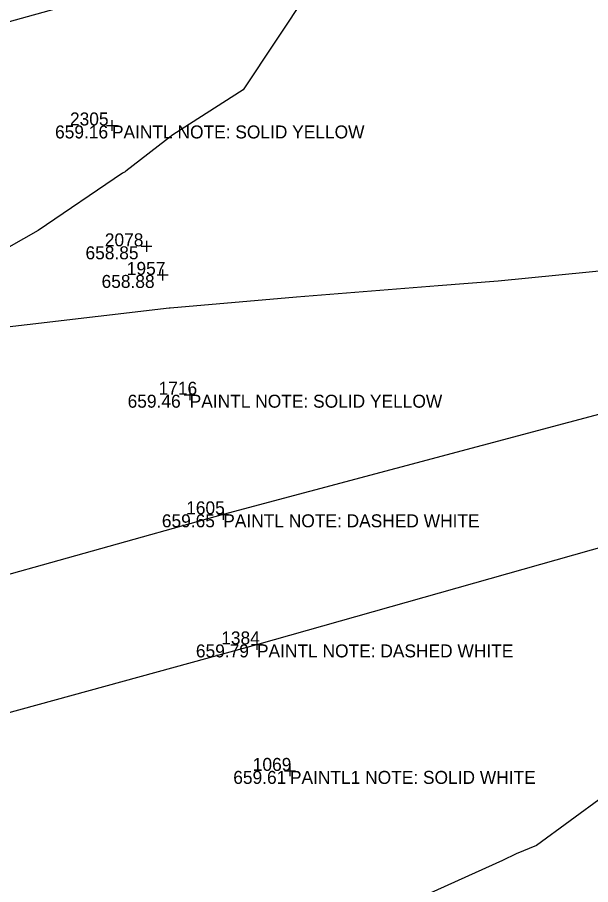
# Model space of a CAD drawing. Extents: x 2129350 to 2137777, y 657588 to 659885.
# Drawn here: x 2132345.2 to 2132398.3, y 658435.6 to 658515.9 of the extents above; entities that cross this region are included whole.
import ezdxf

# ---------------------------------------------------------------- set-up
doc = ezdxf.new("R2010")
doc.units = 0
for name, color, linetype in [('DT_X_Contour_Minor', 7, 'Continuous'), ('PV_X_COP', 7, 'Continuous'), ('SV_X_Shot_Marker', 7, 'Continuous'), ('SV_X_Text_Comment', 7, 'Continuous'), ('SV_X_Text_Elevation', 7, 'Continuous'), ('SV_X_Text_Name', 7, 'Continuous')]:
    doc.layers.add(name, color=color, linetype=linetype)

msp = doc.modelspace()

# ---------------------------------------------------------------- linework, layer by layer
at = {"layer": 'DT_X_Contour_Minor'}
for points in [[(2132375.179, 658522.773), (2132366.123, 658509.139), (2132359.639, 658504.975), (2132355.289, 658501.623), (2132355.219, 658501.574), (2132354.979, 658501.429), (2132347.159, 658496.154), (2132332.701, 658487.931)], [(2132339.568, 658486.679), (2132359.29, 658488.98), (2132359.374, 658488.986), (2132371.061, 658490.012), (2132384.175, 658491.039), (2132389.714, 658491.473), (2132403.767, 658492.883), (2132410.095, 658491.03), (2132426.617, 658486.593), (2132430.643, 658484.53), (2132438.656, 658480.43), (2132442.137, 658478.649), (2132439.775, 658476.469), (2132424.51, 658461.34), (2132419.264, 658458.015), (2132419.257, 658458.01), (2132417.745, 658456.802), (2132417.567, 658456.674), (2132405.734, 658448.378), (2132393.276, 658439.268), (2132391.406, 658438.504), (2132390.132, 658437.882), (2132375.567, 658431.304)]]:
    msp.add_lwpolyline(points, dxfattribs=at)
at = {"layer": 'PV_X_COP'}
for points in [[(2132158.557, 658463.819), (2132206.059, 658477.425), (2132254.457, 658490.671), (2132302.652, 658503.875), (2132350.765, 658517.201), (2132399.185, 658530.482), (2132447.472, 658543.514), (2132495.635, 658557.077), (2132543.815, 658570.086), (2132591.553, 658583.089), (2132640.05, 658596.448), (2132688.424, 658610.147), (2132736.652, 658623.317), (2132784.372, 658636.37), (2132832.923, 658649.951), (2132881.169, 658663.772), (2132929.561, 658676.421), (2132976.851, 658690.094), (2133025.728, 658703.104), (2133073.543, 658716.202), (2133122.487, 658729.468), (2133170.198, 658742.404), (2133218.348, 658756.095)], [(2132174.314, 658404.93), (2132222.669, 658417.736), (2132270.685, 658431.479), (2132318.948, 658444.555), (2132367.414, 658457.86), (2132415.246, 658471.396), (2132463.102, 658484.304), (2132511.785, 658497.661), (2132560.133, 658510.6), (2132608.07, 658523.881), (2132655.96, 658537.096), (2132704.86, 658550.935), (2132752.706, 658564.134), (2132800.763, 658577.314), (2132849.388, 658590.615), (2132897.292, 658603.907), (2132945.588, 658617.439), (2132994.017, 658630.575), (2133042.008, 658643.544), (2133090.187, 658656.902), (2133138.562, 658670.06), (2133186.629, 658683.381), (2133234.839, 658696.93)], [(2132846.101, 658602.282), (2132797.631, 658589.057), (2132749.54, 658575.649), (2132701.683, 658562.138), (2132653.22, 658549.217), (2132604.879, 658535.725), (2132557.066, 658521.626), (2132508.698, 658509.555), (2132460.239, 658495.857), (2132412.214, 658482.625), (2132364.293, 658469.89), (2132315.77, 658456.31), (2132267.799, 658442.646), (2132219.177, 658429.818), (2132171.044, 658416.385)]]:
    msp.add_lwpolyline(points, dxfattribs=at)
at = {"layer": 'SV_X_Shot_Marker'}
for p, q in [((2132353.998, 658506.353), (2132353.998, 658505.353)), ((2132353.498, 658505.853), (2132354.498, 658505.853)), ((2132353.998, 658505.853), (2132353.998, 658505.853)), ((2132357.193, 658495.176), (2132357.193, 658494.176)), ((2132356.693, 658494.676), (2132357.693, 658494.676)), ((2132357.193, 658494.676), (2132357.193, 658494.676)), ((2132358.688, 658492.53), (2132358.688, 658491.53)), ((2132358.188, 658492.03), (2132359.188, 658492.03)), ((2132358.688, 658492.03), (2132358.688, 658492.03)), ((2132361.192, 658481.451), (2132361.192, 658480.451)), ((2132360.692, 658480.951), (2132361.692, 658480.951)), ((2132361.192, 658480.951), (2132361.192, 658480.951)), ((2132364.293, 658470.39), (2132364.293, 658469.39)), ((2132363.793, 658469.89), (2132364.793, 658469.89)), ((2132364.293, 658469.89), (2132364.293, 658469.89)), ((2132367.414, 658458.36), (2132367.414, 658457.36)), ((2132366.914, 658457.86), (2132367.914, 658457.86)), ((2132367.414, 658457.86), (2132367.414, 658457.86)), ((2132369.965, 658446.162), (2132370.965, 658446.162)), ((2132370.465, 658446.662), (2132370.465, 658445.662)), ((2132370.465, 658446.162), (2132370.465, 658446.162))]:
    msp.add_line(p, q, dxfattribs=at)

# ---------------------------------------------------------------- texts
at = {"layer": 'SV_X_Text_Comment'}
for s, p in [('PAINTL NOTE: SOLID YELLOW', (2132353.998, 658504.653)), ('PAINTL NOTE: SOLID YELLOW', (2132361.192, 658479.751)), ('PAINTL NOTE: DASHED WHITE', (2132364.293, 658468.69)), ('PAINTL NOTE: DASHED WHITE', (2132367.414, 658456.66)), ('PAINTL1 NOTE: SOLID WHITE', (2132370.465, 658444.962))]:
    msp.add_text(s, height=1.2, dxfattribs=at).set_placement(p)
at = {"layer": 'SV_X_Text_Elevation'}
for s, p in [('659.16', (2132348.736, 658504.653)), ('658.85', (2132351.552, 658493.476)), ('658.88', (2132353.038, 658490.83)), ('659.46', (2132355.448, 658479.751)), ('659.65', (2132358.615, 658468.69)), ('659.79', (2132361.764, 658456.66)), ('659.61', (2132365.22, 658444.962))]:
    msp.add_text(s, height=1.2, dxfattribs=at).set_placement(p)
at = {"layer": 'SV_X_Text_Name'}
for s, p in [('2305', (2132350.115, 658505.853)), ('2078', (2132353.338, 658494.676)), ('1957', (2132355.372, 658492.03)), ('1716', (2132358.312, 658480.951)), ('1605', (2132360.864, 658469.89)), ('1384', (2132364.108, 658457.86)), ('1069', (2132367.026, 658446.162))]:
    msp.add_text(s, height=1.2, dxfattribs=at).set_placement(p)

doc.saveas('drawing.dxf')
